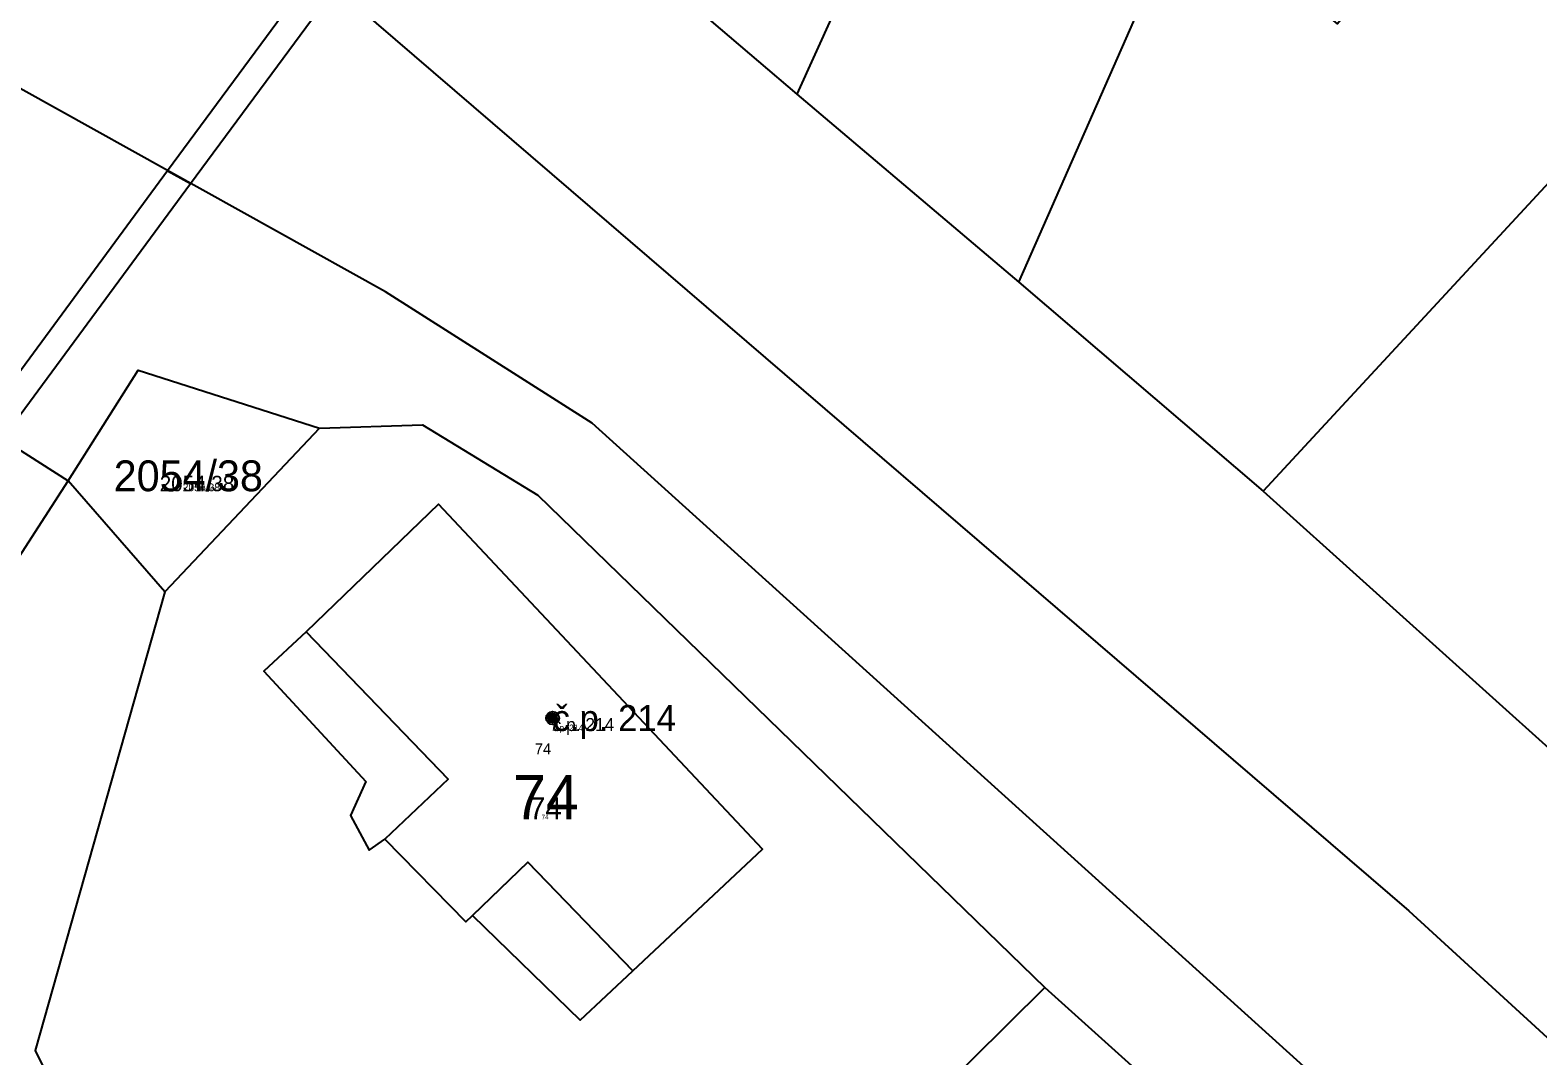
# Model space of a CAD drawing. Extents: x -744652 to -739090, y -980828 to -975855.
# Drawn here: x -742944.2 to -742886, y -978475.5 to -978435.9 of the extents above; entities that cross this region are included whole.
import ezdxf

# ---------------------------------------------------------------- set-up
doc = ezdxf.new("R2010")
doc.units = 0
for name, color, linetype in [('KAT_02_hranice parcel', 7, 'Continuous'), ('KAT_03_1000_st čísla parcelní', 7, 'Continuous'), ('KAT_03_1000_čísla parcelní', 7, 'Continuous'), ('KAT_03_1000_čísla popisná', 7, 'Continuous'), ('KAT_03_100_st čísla parcelní', 7, 'Continuous'), ('KAT_03_100_čísla parcelní', 7, 'Continuous'), ('KAT_03_100_čísla popisná', 7, 'Continuous'), ('KAT_03_250_st čísla parcelní', 7, 'Continuous'), ('KAT_03_250_čísla parcelní', 7, 'Continuous'), ('KAT_03_250_čísla popisná', 7, 'Continuous'), ('KAT_03_500_st čísla parcelní', 7, 'Continuous'), ('KAT_03_500_čísla parcelní', 7, 'Continuous'), ('KAT_03_500_čísla popisná', 7, 'Continuous'), ('KAT_04_vnitřní kresba', 7, 'Continuous'), ('KAT_07_1000_značky budov', 7, 'Continuous'), ('KAT_07_100_značky budov', 7, 'Continuous'), ('KAT_07_500_značky budov', 7, 'Continuous'), ('KAT_10_věcná břemena', 7, 'Continuous'), ('KAT_14_plocha_budovy', 7, 'Continuous')]:
    doc.layers.add(name, color=color, linetype=linetype)

msp = doc.modelspace()

# ---------------------------------------------------------------- linework, layer by layer
at = {"layer": 'KAT_02_hranice parcel'}
for p, q in [((-742922.65, -978431.51), (-742914.59, -978438.38)), ((-742914.59, -978438.38), (-742906.03, -978445.64)), ((-742906.03, -978445.64), (-742896.6, -978453.69)), ((-742933, -978451.26), (-742938.97, -978457.57)), ((-742938.97, -978457.57), (-742942.69, -978453.29)), ((-742896.6, -978453.69), (-742878.34, -978470.12))]:
    msp.add_line(p, q, dxfattribs=at)
for points in [[(-742771.68, -978622.59), (-742774.27, -978622.61), (-742793.09, -978603.62), (-742800.31, -978592.77), (-742799.65, -978591.08), (-742802.44, -978586.91), (-742805.09, -978585.62), (-742832.93, -978548.75), (-742875.96, -978495.73), (-742875.72, -978493.96), (-742876.21, -978494.33), (-742877.8, -978492.59), (-742877.23, -978491.96), (-742922.49, -978451.07), (-742930.46, -978446.01), (-742968.31, -978424.94), (-743001.01, -978402.7), (-743006.74, -978399.94), (-743010.2, -978401.12)], [(-742906.03, -978445.64), (-742899.51, -978430.83), (-742893.75, -978435.67), (-742887.05, -978427.71), (-742886.28, -978419.63), (-742879.95, -978419.07), (-742880.95, -978407.95), (-742887.23, -978408.51), (-742897.84, -978410.26), (-742910.02, -978424.79), (-742910.64, -978427.64), (-742913.86, -978426.76), (-742915.76, -978432.79), (-742912.51, -978433.78), (-742914.59, -978438.38)], [(-742944.36, -978423.99), (-742890.98, -978469.87), (-742872.41, -978486.88), (-742871.83, -978486.28), (-742870.13, -978487.96), (-742870.53, -978488.4), (-742857.69, -978502.54), (-742821.76, -978550.15), (-742797.59, -978582.4), (-742798.06, -978583.56), (-742794.96, -978587.77), (-742793.2, -978588.05), (-742787.74, -978594.75), (-742784.91, -978597.67), (-742780.59, -978601.61), (-742775.76, -978605.1), (-742767.64, -978610.17), (-742756.67, -978617.54)], [(-742877.53, -978433.13), (-742885.74, -978441.96), (-742896.6, -978453.69)], [(-742963.64, -978441.23), (-742954.58, -978445.71), (-742942.69, -978453.29)], [(-742942.69, -978453.29), (-742939.99, -978449.03), (-742933, -978451.26)], [(-742933, -978451.26), (-742929.03, -978451.14), (-742924.58, -978453.84), (-742905.02, -978472.83)], [(-742931.08, -978501.34), (-742942.43, -978489.8), (-742953.15, -978477.88), (-742956.57, -978475.35), (-742956.27, -978474.32), (-742942.69, -978453.29)], [(-742927.35, -978470.29), (-742927.1, -978470.05), (-742922.95, -978474.09), (-742920.92, -978472.19), (-742915.91, -978467.49), (-742928.41, -978454.19), (-742933.51, -978459.11), (-742935.15, -978460.63), (-742931.21, -978464.89), (-742931.8, -978466.19), (-742931.08, -978467.53), (-742930.48, -978467.11), (-742927.35, -978470.29)], [(-742938.97, -978457.57), (-742943.97, -978475.26), (-742931.08, -978501.34)], [(-742929.77, -978500.18), (-742912.07, -978480.95), (-742912.05, -978479.78), (-742905.02, -978472.83)], [(-742905.02, -978472.83), (-742901.3, -978476.18), (-742888.32, -978492.22), (-742893.13, -978493.71), (-742898.33, -978493.24), (-742900.48, -978495.75)]]:
    msp.add_lwpolyline(points, dxfattribs=at)
at = {"layer": 'KAT_03_1000_čísla popisná'}
msp.add_circle((-742924.01, -978462.44), 0.25, dxfattribs=at)
msp.add_circle((-742924.01, -978462.44), 0.25, dxfattribs=at)
at = {"layer": 'KAT_03_100_čísla popisná'}
msp.add_circle((-742924.01, -978462.44), 0.025, dxfattribs=at)
msp.add_circle((-742924.01, -978462.44), 0.025, dxfattribs=at)
at = {"layer": 'KAT_03_250_čísla popisná'}
msp.add_circle((-742924.01, -978462.44), 0.0625, dxfattribs=at)
msp.add_circle((-742924.01, -978462.44), 0.0625, dxfattribs=at)
at = {"layer": 'KAT_03_500_čísla popisná'}
msp.add_circle((-742924.01, -978462.44), 0.125, dxfattribs=at)
msp.add_circle((-742924.01, -978462.44), 0.125, dxfattribs=at)
at = {"layer": 'KAT_04_vnitřní kresba'}
for p, q in [((-742928.04, -978464.8), (-742933.51, -978459.11)), ((-742928.04, -978464.8), (-742930.48, -978467.11)), ((-742924.96, -978467.99), (-742927.1, -978470.05)), ((-742920.92, -978472.19), (-742924.96, -978467.99))]:
    msp.add_line(p, q, dxfattribs=at)
at = {"layer": 'KAT_07_1000_značky budov'}
msp.add_circle((-742924.017, -978462.439), 0.175, dxfattribs=at)
at = {"layer": 'KAT_07_100_značky budov'}
msp.add_circle((-742924.011, -978462.44), 0.0175, dxfattribs=at)
at = {"layer": 'KAT_07_500_značky budov'}
for centre, radius in [((-742924.013, -978462.44), 0.0875), ((-742924.012, -978462.44), 0.0438)]:
    msp.add_circle(centre, radius, dxfattribs=at)
at = {"layer": 'KAT_10_věcná břemena'}
for points in [[(-742932.4, -978434.27), (-742933.16, -978433.61), (-742938.86, -978441.34), (-742937.97, -978441.83)], [(-742937.97, -978441.83), (-742938.86, -978441.34), (-742946.08, -978451.13), (-742945.23, -978451.67)]]:
    msp.add_lwpolyline(points, close=True, dxfattribs=at)
at = {"layer": 'KAT_14_plocha_budovy'}
msp.add_lwpolyline([(-742928.41, -978454.19), (-742933.51, -978459.11), (-742928.04, -978464.8), (-742930.48, -978467.11), (-742927.35, -978470.29), (-742927.1, -978470.05), (-742924.96, -978467.99), (-742920.92, -978472.19), (-742915.91, -978467.49)], close=True, dxfattribs=at)

# ---------------------------------------------------------------- texts
at = {"layer": 'KAT_03_1000_st čísla parcelní'}
msp.add_text('74', height=1.7, dxfattribs=at).set_placement((-742925.532, -978466.34))
at = {"layer": 'KAT_03_1000_čísla parcelní'}
msp.add_text('2054/38', height=1.19, dxfattribs=at).set_placement((-742940.936, -978453.695))
at = {"layer": 'KAT_03_1000_čísla popisná'}
for s, height, p in [('č.p. 214', 1, (-742924.01, -978462.94)), ('74', 0.017, (-742924.32, -978466.34))]:
    msp.add_text(s, height=height, dxfattribs=at).set_placement(p)
at = {"layer": 'KAT_03_100_st čísla parcelní'}
msp.add_text('74', height=0.17, dxfattribs=at).set_placement((-742924.43, -978466.34))
at = {"layer": 'KAT_03_100_čísla parcelní'}
msp.add_text('2054/38', height=0.119, dxfattribs=at).set_placement((-742937.744, -978453.695))
at = {"layer": 'KAT_03_100_čísla popisná'}
for s, height, p in [('č.p. 214', 0.1, (-742924.01, -978462.94)), ('74', 0.0017, (-742924.309, -978466.34))]:
    msp.add_text(s, height=height, dxfattribs=at).set_placement(p)
at = {"layer": 'KAT_03_250_st čísla parcelní'}
msp.add_text('74', height=0.425, dxfattribs=at).set_placement((-742924.698, -978463.841))
at = {"layer": 'KAT_03_250_čísla parcelní'}
msp.add_text('2054/38', height=0.2975, dxfattribs=at).set_placement((-742938.276, -978453.695))
at = {"layer": 'KAT_03_250_čísla popisná'}
for s, height, p in [('č.p. 214', 0.25, (-742924.01, -978462.94)), ('74', 0.00425, (-742924.31, -978466.34))]:
    msp.add_text(s, height=height, dxfattribs=at).set_placement(p)
at = {"layer": 'KAT_03_500_st čísla parcelní'}
msp.add_text('74', height=0.85, dxfattribs=at).set_placement((-742924.92, -978466.34))
at = {"layer": 'KAT_03_500_čísla parcelní'}
msp.add_text('2054/38', height=0.595, dxfattribs=at).set_placement((-742939.163, -978453.695))
at = {"layer": 'KAT_03_500_čísla popisná'}
for s, height, p in [('č.p. 214', 0.5, (-742924.01, -978462.94)), ('74', 0.0085, (-742924.313, -978466.34))]:
    msp.add_text(s, height=height, dxfattribs=at).set_placement(p)

doc.saveas('drawing.dxf')
